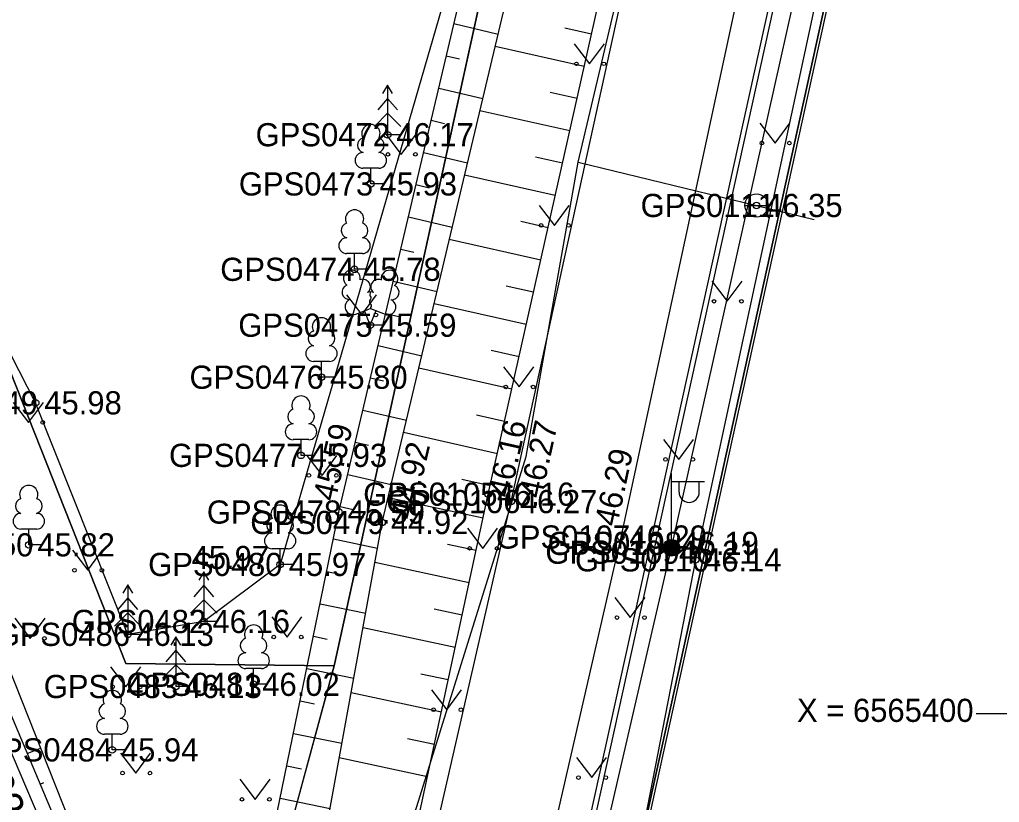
# Model space of a CAD drawing. Extents: x 551623 to 559850, y 6561220 to 6567135.
# Drawn here: x 557169.09 to 557198.7, y 6565397.31 to 6565420.97 of the extents above; entities that cross this region are included whole.
import ezdxf

# ---------------------------------------------------------------- set-up
doc = ezdxf.new("R2010")
doc.units = 0
for name, color, linetype in [('AED', 7, 'Continuous'), ('HALJASTUS', 7, 'Continuous'), ('KORGUS-EH2000', 7, 'Continuous'), ('MOOTKORG-EH2000', 7, 'Continuous'), ('MOOTMPUNKT', 7, 'Continuous'), ('MOOTNR', 7, 'Continuous'), ('MOOTPIIR', 7, 'Continuous'), ('MPKAABEL', 7, 'Continuous'), ('PIIR', 7, 'Continuous'), ('POST', 7, 'Continuous'), ('PUU', 7, 'Continuous'), ('RELJEEF', 7, 'Continuous'), ('TEE', 7, 'Continuous'), ('VKAEV', 7, 'Continuous'), ('VORK', 7, 'Continuous'), ('VTRASS', 7, 'Continuous')]:
    doc.layers.add(name, color=color, linetype=linetype)

msp = doc.modelspace()

# ---------------------------------------------------------------- linework, layer by layer
at = {"layer": 'AED'}
msp.add_lwpolyline([(557197.062, 6565435.435), (557196.145, 6565435.657), (557193.326, 6565422.36), (557189.515, 6565404.641), (557186.394, 6565388.608)], dxfattribs=at)
at = {"layer": 'HALJASTUS'}
for p, q in [((557185.853, 6565420.244), (557186.317, 6565419.637)), ((557186.317, 6565419.637), (557186.762, 6565420.244)), ((557191.463, 6565417.848), (557191.926, 6565417.241)), ((557191.926, 6565417.241), (557192.372, 6565417.848)), ((557180.162, 6565417.508), (557180.625, 6565416.901)), ((557180.625, 6565416.901), (557181.071, 6565417.508)), ((557184.788, 6565415.359), (557185.251, 6565414.752)), ((557185.251, 6565414.752), (557185.697, 6565415.359)), ((557190.014, 6565413.064), (557190.477, 6565412.458)), ((557190.477, 6565412.458), (557190.923, 6565413.064)), ((557178.966, 6565412.653), (557179.429, 6565412.046)), ((557179.429, 6565412.046), (557179.875, 6565412.653)), ((557183.719, 6565410.474), (557184.183, 6565409.868)), ((557184.183, 6565409.868), (557184.628, 6565410.474)), ((557168.899, 6565409.403), (557169.363, 6565408.796)), ((557169.363, 6565408.796), (557169.808, 6565409.403)), ((557188.548, 6565408.284), (557189.011, 6565407.677)), ((557189.011, 6565407.677), (557189.457, 6565408.284)), ((557177.77, 6565407.798), (557178.233, 6565407.192)), ((557178.233, 6565407.192), (557178.679, 6565407.798)), ((557182.628, 6565405.595), (557183.092, 6565404.988)), ((557183.092, 6565404.988), (557183.537, 6565405.595)), ((557170.684, 6565404.935), (557171.147, 6565404.328)), ((557171.147, 6565404.328), (557171.593, 6565404.935)), ((557187.082, 6565403.504), (557187.545, 6565402.897)), ((557187.545, 6565402.897), (557187.991, 6565403.504)), ((557168.948, 6565402.874), (557169.411, 6565402.267)), ((557169.411, 6565402.267), (557169.857, 6565402.874)), ((557176.709, 6565402.913), (557177.173, 6565402.307)), ((557177.173, 6565402.307), (557177.618, 6565402.913)), ((557171.841, 6565401.405), (557172.304, 6565400.798)), ((557172.304, 6565400.798), (557172.75, 6565401.405)), ((557181.537, 6565400.715), (557182.001, 6565400.109)), ((557182.001, 6565400.109), (557182.446, 6565400.715)), ((557172.139, 6565398.799), (557172.603, 6565398.192)), ((557172.603, 6565398.192), (557173.048, 6565398.799)), ((557185.916, 6565398.665), (557186.379, 6565398.059)), ((557186.379, 6565398.059), (557186.825, 6565398.665)), ((557175.75, 6565398.006), (557176.213, 6565397.4)), ((557176.213, 6565397.4), (557176.659, 6565398.006))]:
    msp.add_line(p, q, dxfattribs=at)
for centre in [(557185.916, 6565419.637), (557186.745, 6565419.637), (557191.525, 6565417.241), (557192.354, 6565417.241), (557180.224, 6565416.901), (557181.053, 6565416.901), (557184.85, 6565414.752), (557185.679, 6565414.752), (557190.076, 6565412.458), (557190.905, 6565412.458), (557179.028, 6565412.046), (557179.857, 6565412.046), (557183.782, 6565409.868), (557184.61, 6565409.868), (557169.79, 6565408.796), (557188.61, 6565407.677), (557189.439, 6565407.677), (557177.832, 6565407.192), (557178.661, 6565407.192), (557182.691, 6565404.988), (557183.519, 6565404.988), (557170.746, 6565404.328), (557171.575, 6565404.328), (557187.144, 6565402.897), (557187.973, 6565402.897), (557169.839, 6565402.267), (557176.772, 6565402.307), (557177.6, 6565402.307), (557171.903, 6565400.798), (557172.732, 6565400.798), (557181.599, 6565400.109), (557182.428, 6565400.109), (557172.202, 6565398.192), (557173.03, 6565398.192), (557185.978, 6565398.059), (557186.807, 6565398.059), (557175.812, 6565397.4), (557176.641, 6565397.4)]:
    msp.add_circle(centre, 0.055, dxfattribs=at)
at = {"layer": 'KORGUS-EH2000'}
for centre in [(557169.574, 6565409.389), (557183.254, 6565406.627), (557183.949, 6565406.402), (557178.739, 6565406.086), (557180.049, 6565405.771), (557187.26, 6565405.331), (557189.515, 6565404.641), (557176.964, 6565404.502), (557171.891, 6565398.895)]:
    msp.add_circle(centre, 0.1, dxfattribs=at)
at = {"layer": 'MOOTMPUNKT'}
for centre in [(557180.212, 6565417.494), (557179.706, 6565416.006), (557191.359, 6565415.355), (557179.213, 6565413.425), (557179.689, 6565411.735), (557178.213, 6565410.163), (557169.574, 6565409.389), (557177.594, 6565407.8), (557183.254, 6565406.627), (557183.949, 6565406.402), (557178.739, 6565406.086), (557180.049, 6565405.771), (557187.26, 6565405.331), (557188.827, 6565405.138), (557169.367, 6565405.095), (557188.758, 6565404.872), (557189.515, 6565404.641), (557176.964, 6565404.502), (557174.658, 6565402.777), (557172.358, 6565402.388), (557173.809, 6565400.812), (557176.163, 6565400.878), (557171.891, 6565398.895)]:
    msp.add_circle(centre, 0.1, dxfattribs=at)
at = {"layer": 'MOOTPIIR'}
for points in [[(557206.461, 6565532.662), (557200.371, 6565502.865), (557198.257, 6565496.503), (557198.527, 6565494.563), (557197.535, 6565491.882), (557197.192, 6565489.109), (557190.52, 6565457.741), (557189.51, 6565454.355), (557189.178, 6565450.999), (557186.054, 6565437.844), (557182.027, 6565421.963), (557176.964, 6565404.502), (557174.658, 6565402.777), (557172.358, 6565402.388), (557169.574, 6565409.389), (557164.138, 6565420.011), (557156.569, 6565429.679), (557153.355, 6565433.79), (557146.523, 6565441.51), (557133.478, 6565450.891), (557123.745, 6565457.887), (557086.02, 6565487.88)], [(557182.939, 6565377.409), (557185.371, 6565384.3), (557196.622, 6565435.542), (557197.292, 6565437.27), (557198.002, 6565441.967), (557199.3, 6565446.986), (557201.52, 6565456.684), (557205.185, 6565472.436), (557206.987, 6565480.387), (557208.776, 6565484.472), (557209.147, 6565489.358), (557209.384, 6565490.759), (557213.167, 6565507.851), (557216.043, 6565507.251)]]:
    msp.add_lwpolyline(points, dxfattribs=at)
at = {"layer": 'MPKAABEL'}
for points in [[(557170.286, 6565353.987), (557170.895, 6565354.278), (557171.7, 6565358.262), (557172.88, 6565364.131), (557174.587, 6565372.842), (557175.416, 6565373.96), (557181.804, 6565378.489), (557182.661, 6565380.047), (557182.992, 6565382.134), (557185.238, 6565391.885), (557192.385, 6565424.324), (557195.214, 6565436.126), (557196.988, 6565443.405), (557197.882, 6565445.259), (557200.334, 6565457.197), (557200.884, 6565457.447)], [(557167.475, 6565305.366), (557175.635, 6565345.62), (557181.795, 6565374.716), (557188.792, 6565405.005), (557195.571, 6565435.345), (557197.823, 6565445.423), (557198.3, 6565445.28)], [(557182.806, 6565379.998), (557183.139, 6565382.106), (557185.384, 6565391.852), (557192.531, 6565424.29), (557195.36, 6565436.091), (557197.13, 6565443.354), (557197.845, 6565444.836), (557198.247, 6565444.937)]]:
    msp.add_lwpolyline(points, dxfattribs=at)
at = {"layer": 'PIIR'}
for points in [[(557169.97, 6565369.7), (557178.6, 6565401.44), (557191.37, 6565459.67), (557200.72, 6565502.33), (557207.99, 6565535.49), (557196.11, 6565551.01), (557181.52, 6565590.04), (557157.5, 6565654.27), (557143.03, 6565692.36), (557127.82, 6565722.36), (557090.07, 6565796.84), (557098.32, 6565822.27), (557112.7, 6565823.81), (557104.44, 6565797.12), (557104.79, 6565790.25), (557125.5, 6565749.51), (557153.03, 6565695.14), (557165.18, 6565662.77), (557205.13, 6565556), (557206.12, 6565554.71), (557210.7, 6565548.72), (557217.51, 6565539.84)], [(557224.65, 6565513.73), (557212.93, 6565510.39), (557198.56, 6565444.83), (557185.44, 6565385.02), (557181.84, 6565376.33)], [(557086.02, 6565487.88), (557133.47, 6565450.53), (557145.33, 6565440.92), (557155.41, 6565430.98), (557162.63, 6565421.27), (557167.88, 6565412.66), (557172.3, 6565401.51), (557178.6, 6565401.44), (557169.97, 6565369.7), (557164.21, 6565393.33), (557161.2, 6565402.1), (557158.24, 6565407.74), (557153.99, 6565415.85), (557147.7, 6565424.25), (557138.51, 6565433.32), (557128.11, 6565441.77), (557080.53, 6565479.22)]]:
    msp.add_lwpolyline(points, dxfattribs=at)
for points in [[(557141.97, 6565474.84), (557191.37, 6565459.67), (557178.6, 6565401.44), (557172.3, 6565401.51), (557167.88, 6565412.66), (557162.63, 6565421.27), (557155.41, 6565430.98), (557145.33, 6565440.92), (557133.47, 6565450.53)], [(557198.56, 6565444.83), (557268.92, 6565429.26), (557260.08, 6565388.65), (557181.84, 6565376.33), (557185.44, 6565385.02)]]:
    msp.add_lwpolyline(points, close=True, dxfattribs=at)
at = {"layer": 'POST'}
for p, q in [((557188.792, 6565405.255), (557188.792, 6565407.255)), ((557188.792, 6565407.005), (557189.792, 6565407.005)), ((557189.019, 6565406.684), (557189.019, 6565407.005)), ((557189.632, 6565406.684), (557189.632, 6565407.005)), ((557188.792, 6565405.005), (557188.792, 6565405.005))]:
    msp.add_line(p, q, dxfattribs=at)
for radius in [0.25, 0.225, 0.2, 0.175, 0.15, 0.125, 0.1, 0.075, 0.05, 0.025]:
    msp.add_circle((557188.792, 6565405.005), radius, dxfattribs=at)
msp.add_arc((557189.325, 6565406.684), 0.306, 180, 0, dxfattribs=at)
at = {"layer": 'PUU'}
for p, q in [((557180.212, 6565418.994), (557180.062, 6565418.744)), ((557180.362, 6565418.744), (557180.212, 6565418.994)), ((557180.212, 6565418.994), (557180.212, 6565417.494)), ((557180.212, 6565418.594), (557179.912, 6565418.244)), ((557180.512, 6565418.244), (557180.212, 6565418.594)), ((557180.212, 6565418.144), (557179.812, 6565417.744)), ((557180.612, 6565417.744), (557180.212, 6565418.144)), ((557180.572, 6565417.494), (557180.212, 6565417.494)), ((557179.946, 6565416.481), (557179.466, 6565416.481)), ((557179.706, 6565416.006), (557179.706, 6565416.481)), ((557180.086, 6565416.006), (557179.706, 6565416.006)), ((557179.453, 6565413.9), (557178.973, 6565413.9)), ((557179.213, 6565413.425), (557179.213, 6565413.9)), ((557179.593, 6565413.425), (557179.213, 6565413.425)), ((557179.249, 6565412.07), (557179.694, 6565412.245)), ((557179.689, 6565411.735), (557179.514, 6565412.175)), ((557179.689, 6565411.735), (557179.869, 6565412.175)), ((557179.694, 6565412.245), (557180.134, 6565412.065)), ((557180.069, 6565411.735), (557179.689, 6565411.735)), ((557178.453, 6565410.638), (557177.973, 6565410.638)), ((557178.213, 6565410.163), (557178.213, 6565410.638)), ((557178.593, 6565410.163), (557178.213, 6565410.163)), ((557177.834, 6565408.275), (557177.355, 6565408.275)), ((557177.594, 6565407.8), (557177.594, 6565408.275)), ((557177.975, 6565407.8), (557177.594, 6565407.8)), ((557169.607, 6565405.57), (557169.127, 6565405.57)), ((557169.367, 6565405.095), (557169.367, 6565405.57)), ((557169.747, 6565405.095), (557169.367, 6565405.095)), ((557177.204, 6565404.977), (557176.725, 6565404.977)), ((557176.964, 6565404.502), (557176.964, 6565404.977)), ((557177.345, 6565404.502), (557176.964, 6565404.502)), ((557174.658, 6565404.277), (557174.508, 6565404.027)), ((557174.808, 6565404.027), (557174.658, 6565404.277)), ((557174.658, 6565404.277), (557174.658, 6565402.777)), ((557172.358, 6565403.888), (557172.208, 6565403.638)), ((557172.508, 6565403.638), (557172.358, 6565403.888)), ((557172.358, 6565403.888), (557172.358, 6565402.388)), ((557174.658, 6565403.878), (557174.358, 6565403.527)), ((557174.958, 6565403.527), (557174.658, 6565403.878)), ((557172.358, 6565403.488), (557172.058, 6565403.138)), ((557172.658, 6565403.138), (557172.358, 6565403.488)), ((557174.658, 6565403.428), (557174.258, 6565403.027)), ((557175.058, 6565403.027), (557174.658, 6565403.428)), ((557172.358, 6565403.038), (557171.958, 6565402.638)), ((557172.758, 6565402.638), (557172.358, 6565403.038)), ((557175.018, 6565402.777), (557174.658, 6565402.777)), ((557172.718, 6565402.388), (557172.358, 6565402.388)), ((557173.809, 6565402.312), (557173.659, 6565402.062)), ((557173.959, 6565402.062), (557173.809, 6565402.312)), ((557173.809, 6565402.312), (557173.809, 6565400.812)), ((557173.809, 6565401.912), (557173.509, 6565401.562)), ((557174.109, 6565401.562), (557173.809, 6565401.912)), ((557173.809, 6565401.462), (557173.409, 6565401.062)), ((557174.209, 6565401.062), (557173.809, 6565401.462)), ((557176.403, 6565401.353), (557175.923, 6565401.353)), ((557176.163, 6565400.878), (557176.163, 6565401.353)), ((557174.169, 6565400.812), (557173.809, 6565400.812)), ((557176.543, 6565400.878), (557176.163, 6565400.878)), ((557172.131, 6565399.37), (557171.651, 6565399.37)), ((557171.891, 6565398.895), (557171.891, 6565399.37)), ((557172.271, 6565398.895), (557171.891, 6565398.895))]:
    msp.add_line(p, q, dxfattribs=at)
msp.add_lwpolyline([(557179.694, 6565412.74), (557179.674, 6565412.665), (557179.674, 6565412.645), (557179.684, 6565412.615), (557179.704, 6565412.58), (557179.709, 6565412.56), (557179.694, 6565412.525), (557179.669, 6565412.475), (557179.664, 6565412.45), (557179.669, 6565412.435), (557179.679, 6565412.405), (557179.714, 6565412.345), (557179.719, 6565412.325), (557179.714, 6565412.305), (557179.699, 6565412.27), (557179.694, 6565412.245)], dxfattribs=at)
for centre, radius, start, end in [((557179.706, 6565417.526), 0.277, 332.5799, 207.4201), ((557179.536, 6565417.179), 0.233, 109.0217, 253.1415), ((557179.876, 6565417.179), 0.233, 286.8508, 70.9859), ((557179.468, 6565416.718), 0.238, 90.0016, 269.3953), ((557179.943, 6565416.718), 0.238, 270.6047, 89.9984), ((557179.213, 6565414.945), 0.277, 332.5799, 207.4201), ((557179.043, 6565414.597), 0.233, 109.0217, 253.1415), ((557179.383, 6565414.597), 0.233, 286.8508, 70.9859), ((557178.975, 6565414.137), 0.238, 90.0016, 269.3953), ((557179.45, 6565414.137), 0.238, 270.6047, 89.9984), ((557179.132, 6565413.149), 0.256, 111.5027, 232.5173), ((557179.132, 6565413.149), 0.256, 350.4856, 111.5002), ((557180.268, 6565413.14), 0.256, 67.6168, 188.6314), ((557180.268, 6565413.14), 0.256, 306.5997, 67.6143), ((557179.058, 6565412.737), 0.224, 111.4304, 274.4987), ((557179.467, 6565412.898), 0.224, 308.5041, 111.5725), ((557179.93, 6565412.894), 0.225, 67.7016, 230.5126), ((557180.335, 6565412.727), 0.224, 264.6183, 67.6866), ((557179.693, 6565412.502), 0.237, 66.7655, 111.5015), ((557179.163, 6565412.293), 0.237, 111.5014, 291.5004), ((557180.224, 6565412.285), 0.237, 247.6166, 67.6155), ((557178.213, 6565411.683), 0.277, 332.5799, 207.4201), ((557178.043, 6565411.336), 0.233, 109.0217, 253.1415), ((557178.383, 6565411.336), 0.233, 286.8508, 70.9859), ((557177.976, 6565410.876), 0.238, 90.0016, 269.3953), ((557178.451, 6565410.876), 0.238, 270.6047, 89.9984), ((557177.594, 6565409.32), 0.277, 332.5799, 207.4201), ((557177.424, 6565408.972), 0.233, 109.0217, 253.1415), ((557177.765, 6565408.972), 0.233, 286.8508, 70.9859), ((557177.357, 6565408.512), 0.238, 90.0016, 269.3953), ((557177.832, 6565408.512), 0.238, 270.6047, 89.9984), ((557169.367, 6565406.615), 0.277, 332.5799, 207.4201), ((557169.197, 6565406.268), 0.233, 109.0217, 253.1415), ((557169.537, 6565406.268), 0.233, 286.8508, 70.9859), ((557176.964, 6565406.022), 0.277, 332.5799, 207.4201), ((557169.13, 6565405.808), 0.238, 90.0016, 269.3953), ((557169.605, 6565405.808), 0.238, 270.6047, 89.9984), ((557176.794, 6565405.675), 0.233, 109.0217, 253.1415), ((557177.135, 6565405.675), 0.233, 286.8508, 70.9859), ((557176.727, 6565405.215), 0.238, 90.0016, 269.3953), ((557177.202, 6565405.215), 0.238, 270.6047, 89.9984), ((557176.163, 6565402.397), 0.277, 332.5799, 207.4201), ((557175.993, 6565402.05), 0.233, 109.0217, 253.1415), ((557176.333, 6565402.05), 0.233, 286.8508, 70.9859), ((557175.925, 6565401.59), 0.238, 90.0016, 269.3953), ((557176.4, 6565401.59), 0.238, 270.6047, 89.9984), ((557171.891, 6565400.415), 0.277, 332.5799, 207.4201), ((557171.721, 6565400.067), 0.233, 109.0217, 253.1415), ((557172.061, 6565400.067), 0.233, 286.8508, 70.9859), ((557171.654, 6565399.607), 0.238, 90.0016, 269.3953), ((557172.129, 6565399.607), 0.238, 270.6047, 89.9984)]:
    msp.add_arc(centre, radius, start, end, dxfattribs=at)
at = {"layer": 'RELJEEF'}
for p, q in [((557182.215, 6565420.852), (557183.55, 6565420.538)), ((557186.373, 6565420.536), (557185.569, 6565420.717)), ((557186.155, 6565419.56), (557183.461, 6565420.164)), ((557181.986, 6565419.878), (557182.386, 6565419.784)), ((557181.757, 6565418.905), (557183.088, 6565418.592)), ((557185.936, 6565418.585), (557185.124, 6565418.767)), ((557185.717, 6565417.609), (557183, 6565418.218)), ((557181.527, 6565417.932), (557181.927, 6565417.838)), ((557181.298, 6565416.958), (557182.627, 6565416.645)), ((557185.498, 6565416.633), (557184.679, 6565416.817)), ((557185.279, 6565415.657), (557182.539, 6565416.272)), ((557181.069, 6565415.985), (557181.467, 6565415.891)), ((557180.84, 6565415.011), (557182.166, 6565414.699)), ((557185.06, 6565414.682), (557184.235, 6565414.867)), ((557184.842, 6565413.706), (557182.077, 6565414.326)), ((557180.611, 6565414.038), (557181.008, 6565413.945)), ((557180.382, 6565413.065), (557181.705, 6565412.753)), ((557184.623, 6565412.73), (557183.79, 6565412.917)), ((557184.404, 6565411.754), (557181.616, 6565412.38)), ((557180.153, 6565412.091), (557180.549, 6565411.998)), ((557179.923, 6565411.118), (557181.243, 6565410.807)), ((557184.185, 6565410.779), (557183.345, 6565410.967)), ((557183.966, 6565409.803), (557181.155, 6565410.433)), ((557179.694, 6565410.145), (557180.09, 6565410.051)), ((557179.465, 6565409.171), (557180.782, 6565408.861)), ((557183.747, 6565408.827), (557182.9, 6565409.017)), ((557183.528, 6565407.851), (557180.693, 6565408.487)), ((557179.236, 6565408.198), (557179.631, 6565408.105)), ((557179.007, 6565407.224), (557180.321, 6565406.915)), ((557183.31, 6565406.876), (557182.456, 6565407.067)), ((557183.097, 6565405.898), (557180.226, 6565406.516)), ((557178.778, 6565406.251), (557179.171, 6565406.158)), ((557178.572, 6565405.272), (557179.908, 6565404.998)), ((557182.887, 6565404.921), (557182.023, 6565405.106)), ((557182.677, 6565403.943), (557179.828, 6565404.556)), ((557178.37, 6565404.293), (557178.778, 6565404.209)), ((557178.169, 6565403.313), (557179.549, 6565403.03)), ((557182.466, 6565402.965), (557181.621, 6565403.147)), ((557182.256, 6565401.988), (557179.469, 6565402.587)), ((557177.968, 6565402.334), (557178.389, 6565402.247)), ((557177.767, 6565401.354), (557179.19, 6565401.062)), ((557182.046, 6565401.01), (557181.219, 6565401.188)), ((557181.836, 6565400.032), (557179.109, 6565400.619)), ((557177.565, 6565400.375), (557177.999, 6565400.286)), ((557177.364, 6565399.395), (557178.831, 6565399.094)), ((557181.626, 6565399.055), (557180.817, 6565399.229)), ((557169.32, 6565398.783), (557169.722, 6565398.952)), ((557177.163, 6565398.416), (557177.61, 6565398.324)), ((557181.415, 6565398.077), (557178.75, 6565398.65)), ((557169.708, 6565397.861), (557169.823, 6565397.91)), ((557176.962, 6565397.436), (557178.472, 6565397.126))]:
    msp.add_line(p, q, dxfattribs=at)
for points in [[(557175.242, 6565389.137), (557174.376, 6565389.864), (557170.583, 6565396.78), (557166.511, 6565407.059), (557161.336, 6565418.241), (557160.725, 6565419.178), (557154.99, 6565427.875), (557150.621, 6565433.211), (557143.16, 6565440.757), (557136.092, 6565446.457), (557133.064, 6565447.94), (557126.752, 6565452.556), (557125.152, 6565453.418)], [(557125.152, 6565453.418), (557125.947, 6565452.118), (557132.596, 6565447.038), (557142.519, 6565439.967), (557149.918, 6565432.725), (557154.282, 6565427.204), (557160.195, 6565418.687), (557165.985, 6565406.698), (557170.639, 6565395.65), (557173.834, 6565389.585), (557174.998, 6565388.284), (557175.872, 6565387.689), (557177.049, 6565387.635), (557178.36, 6565388.371), (557179.653, 6565389.884), (557183.254, 6565406.627), (557187.079, 6565423.683), (557189.824, 6565436.727), (557192.268, 6565448.585), (557190.487, 6565450.1)], [(557170.583, 6565396.78), (557171.459, 6565395.774), (557174.487, 6565390.562), (557175.257, 6565389.628), (557175.471, 6565390.18), (557178.739, 6565406.086), (557183.249, 6565425.243), (557186.054, 6565437.844), (557188.556, 6565447.112), (557188.227, 6565450.218), (557190.487, 6565450.1)], [(557176.919, 6565388.617), (557180.049, 6565405.771), (557184.627, 6565425.082), (557187.425, 6565437.362), (557190.179, 6565449.092)]]:
    msp.add_lwpolyline(points, dxfattribs=at)
at = {"layer": 'TEE'}
for points in [[(557208.776, 6565484.472), (557206.665, 6565484.547), (557205.712, 6565483.56), (557204.677, 6565482.071), (557202.527, 6565472.915), (557199.087, 6565458.366), (557199.419, 6565457.845), (557199.038, 6565454.552), (557198.471, 6565454.09), (557196.64, 6565446.305), (557194.679, 6565437.031), (557194.134, 6565435.611), (557191.019, 6565422.777), (557187.26, 6565405.331), (557183.232, 6565387.747), (557180.476, 6565375.389)], [(557096.654, 6565474.678), (557112.059, 6565462.242), (557122.321, 6565454.405), (557132.372, 6565446.642), (557141.846, 6565439.442), (557149.584, 6565432.342), (557154.088, 6565426.972), (557159.866, 6565418.534), (557165.551, 6565406.519), (557170.276, 6565395.431), (557172.192, 6565391.611), (557173.466, 6565389.755), (557175.4, 6565387.705), (557176.732, 6565386.4), (557178.242, 6565386.456), (557179.574, 6565387.317), (557180.086, 6565389.52), (557183.949, 6565406.402), (557187.711, 6565423.596), (557190.608, 6565436.491), (557193.198, 6565447.833), (557192.45, 6565448.786)]]:
    msp.add_lwpolyline(points, dxfattribs=at)
at = {"layer": 'VKAEV'}
for p, q in [((557191.009, 6565415.355), (557191.709, 6565415.355)), ((557191.111, 6565415.107), (557190.972, 6565414.968)), ((557191.606, 6565415.107), (557191.746, 6565414.968))]:
    msp.add_line(p, q, dxfattribs=at)
msp.add_circle((557191.359, 6565415.355), 0.35, dxfattribs=at)
at = {"layer": 'VORK'}
msp.add_line((557198, 6565400), (557202, 6565400), dxfattribs=at)
at = {"layer": 'VTRASS'}
for points in [[(557169.662, 6565382.045), (557170.157, 6565382.354), (557178.422, 6565388.635), (557184.402, 6565407.765), (557185.972, 6565416.665), (557193.492, 6565448.485), (557199.092, 6565472.995), (557202.902, 6565491.375), (557210.651, 6565528.393), (557211.782, 6565529.485)], [(557185.972, 6565416.665), (557191.359, 6565415.355), (557193.108, 6565414.93)]]:
    msp.add_lwpolyline(points, dxfattribs=at)

# ---------------------------------------------------------------- texts
at = {"layer": 'KORGUS-EH2000'}
for s, p in [(' 45.98', (557169.574, 6565409.039)), (' 45.97', (557174.027, 6565404.361)), (' 46.14', (557189.515, 6565404.291)), (' 45.94', (557171.891, 6565398.545))]:
    msp.add_text(s, height=0.7, dxfattribs=at).set_placement(p)
for s, rotation, p in [(' 46.16', 77.3591, (557183.852, 6565406.239)), (' 46.27', 77.6575, (557184.803, 6565406.215)), (' 45.59', 76.7531, (557178.568, 6565406.126)), (' 44.92', 76.6651, (557180.901, 6565405.569)), (' 46.29', 77.8418, (557187.089, 6565405.368))]:
    msp.add_text(s, height=0.7, rotation=rotation, dxfattribs=at).set_placement(p)
at = {"layer": 'MOOTKORG-EH2000'}
for s, p in [(' 46.17', (557180.212, 6565417.144)), (' 45.93', (557179.706, 6565415.656)), (' 46.35', (557191.359, 6565415.005)), (' 45.78', (557179.213, 6565413.075)), (' 45.59', (557179.689, 6565411.385)), (' 45.80', (557178.213, 6565409.813)), (' 45.98', (557169.574, 6565409.039)), (' 45.93', (557177.594, 6565407.45)), (' 46.16', (557183.254, 6565406.277)), (' 46.27', (557183.949, 6565406.052)), (' 45.59', (557178.739, 6565405.736)), (' 44.92', (557180.049, 6565405.421)), (' 46.29', (557187.26, 6565404.981)), (' 45.82', (557169.367, 6565404.745)), (' 46.21', (557188.758, 6565404.522)), (' 46.19', (557188.827, 6565404.788)), (' 46.14', (557189.515, 6565404.291)), (' 45.97', (557176.964, 6565404.152)), (' 46.16', (557174.658, 6565402.428)), (' 46.13', (557172.358, 6565402.038)), (' 46.13', (557173.809, 6565400.462)), (' 46.02', (557176.163, 6565400.527)), (' 45.94', (557171.891, 6565398.545))]:
    msp.add_text(s, height=0.7, dxfattribs=at).set_placement(p)
at = {"layer": 'MOOTNR'}
for s, p in [('GPS0472 ', (557176.222, 6565417.144)), ('GPS0473 ', (557175.716, 6565415.656)), ('GPS0111 ', (557187.859, 6565415.005)), ('GPS0474 ', (557175.153, 6565413.075)), ('GPS0475 ', (557175.699, 6565411.385)), ('GPS0476 ', (557174.224, 6565409.813)), ('GPS0249 ', (557165.584, 6565409.039)), ('GPS0477 ', (557173.605, 6565407.45)), ('GPS0105 ', (557179.474, 6565406.277)), ('GPS0106 ', (557180.169, 6565406.052)), ('GPS0478 ', (557174.749, 6565405.736)), ('GPS0479 ', (557176.06, 6565405.421)), ('GPS0107 ', (557183.48, 6565404.981)), ('GPS0250 ', (557165.448, 6565404.745)), ('GPS0109 ', (557184.979, 6565404.522)), ('GPS0108 ', (557185.047, 6565404.788)), ('GPS0110 ', (557185.876, 6565404.291)), ('GPS0480 ', (557172.975, 6565404.152)), ('GPS0482 ', (557170.668, 6565402.428)), ('GPS0486 ', (557168.368, 6565402.038)), ('GPS0483 ', (557169.819, 6565400.462)), ('GPS0481 ', (557172.313, 6565400.527)), ('GPS0484 ', (557167.832, 6565398.545))]:
    msp.add_text(s, height=0.7, dxfattribs=at).set_placement(p)
at = {"layer": 'PIIR'}
msp.add_text('33701:001:0251', height=0.9, rotation=293.0804, dxfattribs=at).set_placement((557165.579, 6565403.515))
at = {"layer": 'VORK'}
msp.add_text('X = 6565400', height=0.7, dxfattribs=at).set_placement((557192.585, 6565399.741))

doc.saveas('drawing.dxf')
